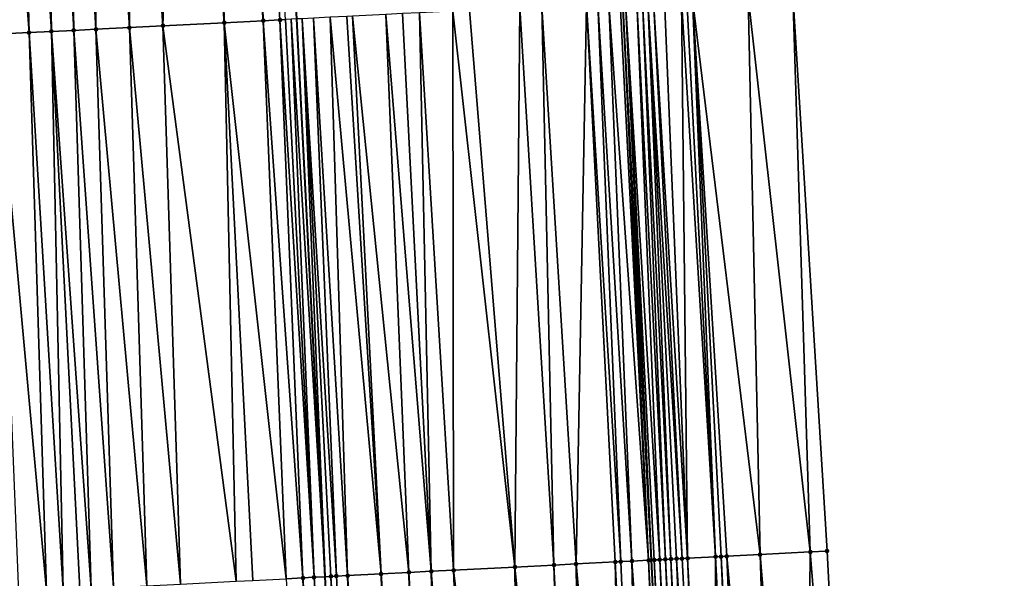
# Model space of a CAD drawing. Header units: feet. Extents: x 2004186 to 2014793, y 836912 to 864902.
# Tile 294 of 656: x 2010731 to 2010766, y 846241 to 846261. Entities that reach past the tile are written whole.
import ezdxf

# ---------------------------------------------------------------- set-up
doc = ezdxf.new("R2010")
doc.units = ezdxf.units.FT
doc.header["$LTSCALE"] = 100
doc.header["$MEASUREMENT"] = 0
for name, color, linetype, lineweight in [('EP_Travel Lane', 5, 'Continuous', 40), ('GPL_Skip Line', 2, 'Continuous', 40), ('Road Shots', 4, 'Continuous', 200), ('Road X-Section', 30, 'Continuous', 13)]:
    doc.layers.add(name, color=color, linetype=linetype, lineweight=lineweight)
doc.layers.add('I-77 SB_MM21-27-Surface-Border', color=7, linetype='Continuous')
doc.layers.add('I-77 SB_MM21-27-Surface-TIN', color=7, linetype='Continuous')

msp = doc.modelspace()

# ---------------------------------------------------------------- linework, layer by layer
at = {"layer": 'EP_Travel Lane'}
msp.add_polyline3d([(2010760.32704666, 846061.2212644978, 429.4963117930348), (2010759.804670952, 846081.2125893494, 429.6828165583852), (2010759.282318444, 846101.2030262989, 429.895306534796), (2010758.693553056, 846121.3006935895, 430.1276049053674), (2010758.013762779, 846141.3311619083, 430.3304753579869), (2010757.308119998, 846161.3158943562, 430.5437131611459), (2010756.602424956, 846181.3021069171, 430.767904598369), (2010755.772474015, 846201.4133422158, 430.9891496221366), (2010754.784176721, 846221.4277839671, 431.1961896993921), (2010753.759745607, 846241.4000792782, 431.3444091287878), (2010752.73539581, 846261.3707892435, 431.5551574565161), (2010751.595551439, 846281.4660341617, 431.769410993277), (2010750.316729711, 846301.4566797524, 431.923886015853), (2010749.008574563, 846321.4116992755, 432.1229502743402), (2010747.7002803, 846341.3688409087, 432.2900319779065), (2010746.259659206, 846361.4718265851, 432.4409175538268), (2010744.67706048, 846381.4357524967, 432.6228364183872)], dxfattribs=at)
at = {"layer": 'GPL_Skip Line'}
msp.add_polyline3d([(2010748.603619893, 846060.9468248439, 429.0315092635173), (2010748.12822341, 846080.9394297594, 429.2097553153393), (2010747.652820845, 846100.9322904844, 429.4316175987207), (2010747.088594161, 846120.9223657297, 429.6636560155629), (2010746.392907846, 846140.9090466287, 429.8779179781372), (2010745.658812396, 846160.8932325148, 430.1011738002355), (2010744.924698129, 846180.8779306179, 430.336077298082), (2010744.083933, 846200.8588468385, 430.536124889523), (2010743.095181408, 846220.8320801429, 430.7383665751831), (2010742.070753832, 846240.8042461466, 430.8969621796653), (2010741.046330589, 846260.776327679, 431.09457674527), (2010739.916248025, 846280.7424002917, 431.2970378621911), (2010738.645424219, 846300.7007564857, 431.4673943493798), (2010737.345838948, 846320.6566671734, 431.6575608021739), (2010736.046192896, 846340.6135111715, 431.8347181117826), (2010734.617451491, 846360.5594250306, 431.9941093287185), (2010733.025973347, 846380.4948676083, 432.1625931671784)], dxfattribs=at)
at = {"layer": 'I-77 SB_MM21-27-Surface-Border', "color": 3, "linetype": 'ByBlock', "lineweight": -2}
msp.add_polyline3d([(2010750.170162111, 846381.8793619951, 432.8382511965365), (2010751.366102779, 846361.8719435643, 432.6467753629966), (2010753.210179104, 846341.7259882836, 432.5005859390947), (2010754.509906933, 846321.7678885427, 432.3383877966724), (2010756.009048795, 846301.8252920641, 432.1537870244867), (2010757.482552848, 846281.8309659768, 431.987853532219), (2010758.823353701, 846261.6804891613, 431.7869658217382), (2010760.047414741, 846241.7205950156, 431.58402663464), (2010761.07184516, 846221.7483735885, 431.424358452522), (2010761.863942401, 846201.7022440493, 431.2321805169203), (2010762.712979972, 846181.5237532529, 431.0218603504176), (2010763.447117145, 846161.5384315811, 430.7936399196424), (2010763.981310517, 846141.5479078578, 430.5646703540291), (2010764.679248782, 846121.4958845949, 430.3617594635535), (2010765.248055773, 846101.341905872, 430.1334400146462), (2010765.523465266, 846081.3463762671, 429.9143965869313), (2010766.398744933, 846061.3634390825, 429.7328369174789)], dxfattribs=at)
at = {"layer": 'I-77 SB_MM21-27-Surface-TIN', "color": 128, "linetype": 'ByBlock', "lineweight": -2}
for points in [[(2010738.518941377, 846280.6556004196, 431.264901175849), (2010738.119706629, 846280.6308690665, 431.2482447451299), (2010739.847890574, 846260.7151588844, 431.0672732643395)], [(2010739.317406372, 846280.7051353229, 431.2903487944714), (2010738.518941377, 846280.6556004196, 431.264901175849), (2010739.847890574, 846260.7151588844, 431.0672732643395)], [(2010739.317406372, 846280.7051353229, 431.2903487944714), (2010740.447111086, 846260.7457334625, 431.0818136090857), (2010740.646849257, 846260.7559639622, 431.0831334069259)], [(2010739.317406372, 846280.7051353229, 431.2903487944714), (2010739.847890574, 846260.7151588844, 431.0672732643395), (2010740.447111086, 846260.7457334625, 431.0818136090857)], [(2010732.730041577, 846280.2969309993, 431.0304422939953), (2010731.931573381, 846280.2474474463, 430.999400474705), (2010733.056666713, 846260.3697790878, 430.8000313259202)], [(2010733.728128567, 846280.35875744, 431.0722949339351), (2010732.730041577, 846280.2969309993, 431.0304422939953), (2010733.855631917, 846260.4104570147, 430.8273983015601)], [(2010732.730041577, 846280.2969309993, 431.0304422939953), (2010733.056666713, 846260.3697790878, 430.8000313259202), (2010733.855631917, 846260.4104570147, 430.8273983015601)], [(2010734.925826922, 846280.4330459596, 431.1119736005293), (2010733.728128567, 846280.35875744, 431.0722949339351), (2010735.054083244, 846260.4714052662, 430.874660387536)], [(2010733.728128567, 846280.35875744, 431.0722949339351), (2010733.855631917, 846260.4104570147, 430.8273983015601), (2010735.054083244, 846260.4714052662, 430.874660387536)], [(2010736.921999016, 846280.5567290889, 431.1923836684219), (2010734.925826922, 846280.4330459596, 431.1119736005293), (2010736.252529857, 846260.5324454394, 430.9136037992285)], [(2010734.925826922, 846280.4330459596, 431.1119736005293), (2010735.054083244, 846260.4714052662, 430.874660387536), (2010736.252529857, 846260.5324454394, 430.9136037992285)], [(2010736.921999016, 846280.5567290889, 431.1923836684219), (2010736.252529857, 846260.5324454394, 430.9136037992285), (2010738.449690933, 846260.644177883, 431.0007955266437)], [(2010737.520851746, 846280.5938163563, 431.2184318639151), (2010736.921999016, 846280.5567290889, 431.1923836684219), (2010738.449690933, 846260.644177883, 431.0007955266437)], [(2010738.119706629, 846280.6308690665, 431.2482447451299), (2010737.520851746, 846280.5938163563, 431.2184318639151), (2010738.449690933, 846260.644177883, 431.0007955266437)], [(2010738.119706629, 846280.6308690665, 431.2482447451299), (2010738.449690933, 846260.644177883, 431.0007955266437), (2010739.847890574, 846260.7151588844, 431.0672732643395)], [(2010730.933488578, 846280.1855859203, 430.9613700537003), (2010729.935406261, 846280.1236845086, 430.9276848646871), (2010731.458734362, 846260.2884610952, 430.741871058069)], [(2010729.935406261, 846280.1236845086, 430.9276848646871), (2010730.2602886, 846260.2274043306, 430.7044291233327), (2010731.458734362, 846260.2884610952, 430.741871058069)], [(2010731.931573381, 846280.2474474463, 430.999400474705), (2010730.933488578, 846280.1855859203, 430.9613700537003), (2010732.257701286, 846260.3291055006, 430.7722716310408)], [(2010730.933488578, 846280.1855859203, 430.9613700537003), (2010731.458734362, 846260.2884610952, 430.741871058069), (2010732.257701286, 846260.3291055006, 430.7722716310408)], [(2010731.931573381, 846280.2474474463, 430.999400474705), (2010732.257701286, 846260.3291055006, 430.7722716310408), (2010733.056666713, 846260.3697790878, 430.8000313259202)], [(2010757.225423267, 846261.5991338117, 431.7321862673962), (2010755.228011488, 846261.4974149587, 431.6659440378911), (2010757.650531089, 846241.5983280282, 431.5029053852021)], [(2010758.823353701, 846261.6804891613, 431.7869658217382), (2010757.225423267, 846261.5991338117, 431.7321862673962), (2010759.448194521, 846241.6900147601, 431.565372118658)], [(2010757.225423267, 846261.5991338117, 431.7321862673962), (2010757.650531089, 846241.5983280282, 431.5029053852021), (2010759.448194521, 846241.6900147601, 431.565372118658)], [(2010758.823353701, 846261.6804891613, 431.7869658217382), (2010759.448194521, 846241.6900147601, 431.565372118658), (2010760.047414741, 846241.7205950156, 431.58402663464)], [(2010751.432914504, 846261.3044338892, 431.5143144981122), (2010749.834977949, 846261.2231978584, 431.4487368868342), (2010751.059092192, 846241.2622664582, 431.2590435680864)], [(2010751.432914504, 846261.3044338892, 431.5143144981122), (2010751.059092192, 846241.2622664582, 431.2590435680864), (2010752.45727658, 846241.3335448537, 431.3116614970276)], [(2010751.832396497, 846261.3247847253, 431.5269235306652), (2010751.432914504, 846261.3044338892, 431.5143144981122), (2010752.657016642, 846241.3437384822, 431.3178543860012)], [(2010751.432914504, 846261.3044338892, 431.5143144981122), (2010752.45727658, 846241.3335448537, 431.3116614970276), (2010752.657016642, 846241.3437384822, 431.3178543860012)], [(2010752.231880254, 846261.3451011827, 431.5426437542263), (2010751.832396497, 846261.3247847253, 431.5269235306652), (2010753.056495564, 846241.3641491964, 431.3274170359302)], [(2010751.832396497, 846261.3247847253, 431.5269235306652), (2010752.657016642, 846241.3437384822, 431.3178543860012), (2010753.056495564, 846241.3641491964, 431.3274170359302)], [(2010752.631359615, 846261.365503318, 431.5506103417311), (2010752.231880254, 846261.3451011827, 431.5426437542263), (2010753.655715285, 846241.3947391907, 431.3448994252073)], [(2010752.231880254, 846261.3451011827, 431.5426437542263), (2010753.056495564, 846241.3641491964, 431.3274170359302), (2010753.655715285, 846241.3947391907, 431.3448994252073)], [(2010752.631359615, 846261.365503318, 431.5506103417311), (2010753.655715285, 846241.3947391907, 431.3448994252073), (2010752.73539581, 846261.3707892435, 431.5551574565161)], [(2010752.831101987, 846261.3756519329, 431.5593404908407), (2010752.73539581, 846261.3707892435, 431.5551574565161), (2010753.759745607, 846241.4000792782, 431.3444091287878)], [(2010753.655715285, 846241.3947391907, 431.3448994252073), (2010753.759745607, 846241.4000792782, 431.3444091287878), (2010752.73539581, 846261.3707892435, 431.5551574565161)], [(2010753.230599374, 846261.3957026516, 431.5991094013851), (2010752.831101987, 846261.3756519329, 431.5593404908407), (2010754.05519707, 846241.4150940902, 431.3611795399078)], [(2010752.831101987, 846261.3756519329, 431.5593404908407), (2010753.759745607, 846241.4000792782, 431.3444091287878), (2010753.855452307, 846241.4049920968, 431.343958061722)], [(2010752.831101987, 846261.3756519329, 431.5593404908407), (2010753.855452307, 846241.4049920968, 431.343958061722), (2010754.05519707, 846241.4150940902, 431.3611795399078)], [(2010753.430341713, 846261.4058518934, 431.6077827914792), (2010753.230599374, 846261.3957026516, 431.5991094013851), (2010754.254944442, 846241.4251452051, 431.3845244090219)], [(2010753.230599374, 846261.3957026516, 431.5991094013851), (2010754.05519707, 846241.4150940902, 431.3611795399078), (2010754.254944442, 846241.4251452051, 431.3845244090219)], [(2010753.630080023, 846261.4160796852, 431.6093476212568), (2010753.430341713, 846261.4058518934, 431.6077827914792), (2010754.454687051, 846241.4352891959, 431.3966913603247)], [(2010753.430341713, 846261.4058518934, 431.6077827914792), (2010754.254944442, 846241.4251452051, 431.3845244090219), (2010754.454687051, 846241.4352891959, 431.3966913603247)], [(2010753.829816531, 846261.4263426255, 431.6077315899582), (2010753.630080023, 846261.4160796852, 431.6093476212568), (2010754.85416417, 846241.4557350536, 431.4020243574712)], [(2010753.630080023, 846261.4160796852, 431.6093476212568), (2010754.654426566, 846241.4454934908, 431.4016005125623), (2010754.85416417, 846241.4557350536, 431.4020243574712)], [(2010753.630080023, 846261.4160796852, 431.6093476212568), (2010754.454687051, 846241.4352891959, 431.3966913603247), (2010754.654426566, 846241.4454934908, 431.4016005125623)], [(2010754.229297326, 846261.4467168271, 431.6182261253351), (2010753.829816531, 846261.4263426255, 431.6077315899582), (2010755.053902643, 846241.4659596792, 431.4044866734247)], [(2010753.829816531, 846261.4263426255, 431.6077315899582), (2010754.85416417, 846241.4557350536, 431.4020243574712), (2010755.053902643, 846241.4659596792, 431.4044866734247)], [(2010754.828521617, 846261.4772177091, 431.6394358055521), (2010754.229297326, 846261.4467168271, 431.6182261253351), (2010755.053902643, 846241.4659596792, 431.4044866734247)], [(2010755.02826582, 846261.4873306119, 431.6513977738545), (2010754.828521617, 846261.4772177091, 431.6394358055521), (2010756.05260444, 846241.5168988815, 431.4389341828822)], [(2010754.828521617, 846261.4772177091, 431.6394358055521), (2010755.053902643, 846241.4659596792, 431.4044866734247), (2010756.05260444, 846241.5168988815, 431.4389341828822)], [(2010755.228011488, 846261.4974149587, 431.6659440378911), (2010755.02826582, 846261.4873306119, 431.6513977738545), (2010756.05260444, 846241.5168988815, 431.4389341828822)], [(2010755.228011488, 846261.4974149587, 431.6659440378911), (2010756.452090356, 846241.5371732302, 431.4649088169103), (2010757.650531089, 846241.5983280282, 431.5029053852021)], [(2010755.228011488, 846261.4974149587, 431.6659440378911), (2010756.252348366, 846241.5270171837, 431.4541928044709), (2010756.452090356, 846241.5371732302, 431.4649088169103)], [(2010755.228011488, 846261.4974149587, 431.6659440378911), (2010756.05260444, 846241.5168988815, 431.4389341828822), (2010756.252348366, 846241.5270171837, 431.4541928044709)], [(2010744.242205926, 846260.9387563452, 431.2296591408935), (2010743.043753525, 846260.8778290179, 431.1805034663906), (2010745.06686593, 846240.9569330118, 431.0160398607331)], [(2010744.841432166, 846260.9692192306, 431.2543074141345), (2010744.242205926, 846260.9387563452, 431.2296591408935), (2010745.865830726, 846240.9976189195, 431.0514754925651)], [(2010744.242205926, 846260.9387563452, 431.2296591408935), (2010745.06686593, 846240.9569330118, 431.0160398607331), (2010745.865830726, 846240.9976189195, 431.0514754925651)], [(2010745.440660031, 846260.9996504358, 431.2818226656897), (2010744.841432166, 846260.9692192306, 431.2543074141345), (2010745.865830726, 846240.9976189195, 431.0514754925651)], [(2010746.639110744, 846261.0606106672, 431.328000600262), (2010745.440660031, 846260.9996504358, 431.2818226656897), (2010746.664796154, 846241.0382924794, 431.088397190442)], [(2010745.440660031, 846260.9996504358, 431.2818226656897), (2010745.865830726, 846240.9976189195, 431.0514754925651), (2010746.664796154, 846241.0382924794, 431.088397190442)], [(2010747.238334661, 846261.0911188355, 431.3485508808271), (2010746.639110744, 846261.0606106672, 431.328000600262), (2010748.861944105, 846241.1502808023, 431.1735598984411)], [(2010746.639110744, 846261.0606106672, 431.328000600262), (2010746.664796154, 846241.0382924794, 431.088397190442), (2010748.861944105, 846241.1502808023, 431.1735598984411)], [(2010749.036009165, 846261.1825897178, 431.4150544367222), (2010747.238334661, 846261.0911188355, 431.3485508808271), (2010748.861944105, 846241.1502808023, 431.1735598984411)], [(2010749.036009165, 846261.1825897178, 431.4150544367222), (2010748.861944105, 846241.1502808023, 431.1735598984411), (2010750.260128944, 846241.2215503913, 431.227237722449)], [(2010749.834977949, 846261.2231978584, 431.4487368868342), (2010749.036009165, 846261.1825897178, 431.4150544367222), (2010750.260128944, 846241.2215503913, 431.227237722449)], [(2010749.834977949, 846261.2231978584, 431.4487368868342), (2010750.260128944, 846241.2215503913, 431.227237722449), (2010751.059092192, 846241.2622664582, 431.2590435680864)], [(2010736.252529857, 846260.5324454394, 430.9136037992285), (2010735.054083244, 846260.4714052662, 430.874660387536), (2010736.877494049, 846240.5395657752, 430.6933455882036)], [(2010738.449690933, 846260.644177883, 431.0007955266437), (2010736.252529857, 846260.5324454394, 430.9136037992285), (2010738.874901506, 846240.6413688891, 430.771302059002)], [(2010736.252529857, 846260.5324454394, 430.9136037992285), (2010736.877494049, 846240.5395657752, 430.6933455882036), (2010738.874901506, 846240.6413688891, 430.771302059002)], [(2010739.847890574, 846260.7151588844, 431.0672732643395), (2010738.449690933, 846260.644177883, 431.0007955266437), (2010740.672572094, 846240.7329161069, 430.8505597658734)], [(2010738.449690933, 846260.644177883, 431.0007955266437), (2010739.474125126, 846240.6718828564, 430.7979345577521), (2010740.672572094, 846240.7329161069, 430.8505597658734)], [(2010738.449690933, 846260.644177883, 431.0007955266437), (2010738.874901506, 846240.6413688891, 430.771302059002), (2010739.474125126, 846240.6718828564, 430.7979345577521)], [(2010740.447111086, 846260.7457334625, 431.0818136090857), (2010739.847890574, 846260.7151588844, 431.0672732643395), (2010741.27179253, 846240.7634921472, 430.8697215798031)], [(2010739.847890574, 846260.7151588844, 431.0672732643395), (2010740.672572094, 846240.7329161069, 430.8505597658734), (2010741.27179253, 846240.7634921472, 430.8697215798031)], [(2010740.646849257, 846260.7559639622, 431.0831334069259), (2010740.447111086, 846260.7457334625, 431.0818136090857), (2010741.671273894, 846240.7838552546, 430.8850138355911)], [(2010740.447111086, 846260.7457334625, 431.0818136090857), (2010741.27179253, 846240.7634921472, 430.8697215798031), (2010741.671273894, 846240.7838552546, 430.8850138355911)], [(2010740.846588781, 846260.7661680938, 431.0868394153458), (2010740.646849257, 846260.7559639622, 431.0831334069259), (2010741.671273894, 846240.7838552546, 430.8850138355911)], [(2010740.846588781, 846260.7661680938, 431.0868394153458), (2010742.070753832, 846240.8042461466, 430.8969621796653), (2010741.046330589, 846260.776327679, 431.09457674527)], [(2010740.846588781, 846260.7661680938, 431.0868394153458), (2010741.671273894, 846240.7838552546, 430.8850138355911), (2010742.070753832, 846240.8042461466, 430.8969621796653)], [(2010741.246072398, 846260.7864872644, 431.1023140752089), (2010741.046330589, 846260.776327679, 431.09457674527), (2010742.070753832, 846240.8042461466, 430.8969621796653)], [(2010741.645553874, 846260.8068481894, 431.1140101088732), (2010741.246072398, 846260.7864872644, 431.1023140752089), (2010742.470234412, 846240.8246245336, 430.9104154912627)], [(2010741.246072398, 846260.7864872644, 431.1023140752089), (2010742.070753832, 846240.8042461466, 430.8969621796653), (2010742.270493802, 846240.8144415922, 430.9029363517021)], [(2010741.246072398, 846260.7864872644, 431.1023140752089), (2010742.270493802, 846240.8144415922, 430.9029363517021), (2010742.470234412, 846240.8246245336, 430.9104154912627)], [(2010742.869718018, 846240.844943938, 430.9309675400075), (2010742.244780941, 846260.837294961, 431.1401166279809), (2010741.645553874, 846260.8068481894, 431.1140101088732)], [(2010742.869718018, 846240.844943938, 430.9309675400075), (2010741.645553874, 846260.8068481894, 431.1140101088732), (2010742.470234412, 846240.8246245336, 430.9104154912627)], [(2010742.844009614, 846260.8677104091, 431.1690578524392), (2010742.244780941, 846260.837294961, 431.1401166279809), (2010744.068162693, 846240.9060218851, 430.9782133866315)], [(2010744.068162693, 846240.9060218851, 430.9782133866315), (2010742.244780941, 846260.837294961, 431.1401166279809), (2010742.869718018, 846240.844943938, 430.9309675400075)], [(2010743.043753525, 846260.8778290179, 431.1805034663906), (2010742.844009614, 846260.8677104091, 431.1690578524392), (2010744.068162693, 846240.9060218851, 430.9782133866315)], [(2010743.043753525, 846260.8778290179, 431.1805034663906), (2010744.068162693, 846240.9060218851, 430.9782133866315), (2010745.06686593, 846240.9569330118, 431.0160398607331)], [(2010731.458734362, 846260.2884610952, 430.741871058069), (2010730.2602886, 846260.2274043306, 430.7044291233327), (2010732.08372315, 846240.2951019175, 430.5226642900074)], [(2010730.2602886, 846260.2274043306, 430.7044291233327), (2010731.085023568, 846240.2441195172, 430.4934157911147), (2010732.08372315, 846240.2951019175, 430.5226642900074)], [(2010732.257701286, 846260.3291055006, 430.7722716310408), (2010731.458734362, 846260.2884610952, 430.741871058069), (2010732.682945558, 846240.3256395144, 430.5464528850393)], [(2010731.458734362, 846260.2884610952, 430.741871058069), (2010732.08372315, 846240.2951019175, 430.5226642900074), (2010732.682945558, 846240.3256395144, 430.5464528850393)], [(2010733.056666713, 846260.3697790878, 430.8000313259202), (2010732.257701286, 846260.3291055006, 430.7722716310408), (2010733.681649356, 846240.3765397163, 430.5855942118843)], [(2010732.257701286, 846260.3291055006, 430.7722716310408), (2010733.282168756, 846240.3561617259, 430.5720931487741), (2010733.681649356, 846240.3765397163, 430.5855942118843)], [(2010732.257701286, 846260.3291055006, 430.7722716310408), (2010732.682945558, 846240.3256395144, 430.5464528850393), (2010733.282168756, 846240.3561617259, 430.5720931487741)], [(2010733.855631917, 846260.4104570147, 430.8273983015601), (2010733.056666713, 846260.3697790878, 430.8000313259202), (2010734.480608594, 846240.4173339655, 430.6079905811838)], [(2010733.056666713, 846260.3697790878, 430.8000313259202), (2010733.681649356, 846240.3765397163, 430.5855942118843), (2010734.480608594, 846240.4173339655, 430.6079905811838)], [(2010735.054083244, 846260.4714052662, 430.874660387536), (2010733.855631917, 846260.4104570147, 430.8273983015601), (2010735.679053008, 846240.4784169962, 430.654624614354)], [(2010733.855631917, 846260.4104570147, 430.8273983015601), (2010734.480608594, 846240.4173339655, 430.6079905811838), (2010735.679053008, 846240.4784169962, 430.654624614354)], [(2010735.054083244, 846260.4714052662, 430.874660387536), (2010735.679053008, 846240.4784169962, 430.654624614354), (2010736.877494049, 846240.5395657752, 430.6933455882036)], [(2010756.05260444, 846241.5168988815, 431.4389341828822), (2010755.053902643, 846241.4659596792, 431.4044866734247), (2010756.078334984, 846221.4937007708, 431.2512833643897)], [(2010756.252348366, 846241.5270171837, 431.4541928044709), (2010756.05260444, 846241.5168988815, 431.4389341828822), (2010757.077036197, 846221.5446513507, 431.283992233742)], [(2010756.05260444, 846241.5168988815, 431.4389341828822), (2010756.078334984, 846221.4937007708, 431.2512833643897), (2010757.077036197, 846221.5446513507, 431.283992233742)], [(2010756.452090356, 846241.5371732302, 431.4649088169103), (2010756.252348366, 846241.5270171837, 431.4541928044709), (2010757.27677829, 846221.5548053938, 431.2948271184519)], [(2010756.252348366, 846241.5270171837, 431.4541928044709), (2010757.077036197, 846221.5446513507, 431.283992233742), (2010757.27677829, 846221.5548053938, 431.2948271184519)], [(2010757.650531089, 846241.5983280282, 431.5029053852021), (2010756.452090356, 846241.5371732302, 431.4649088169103), (2010758.275482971, 846221.6056883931, 431.3355789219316)], [(2010756.452090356, 846241.5371732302, 431.4649088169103), (2010757.476521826, 846221.5649313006, 431.3090105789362), (2010758.275482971, 846221.6056883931, 431.3355789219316)], [(2010756.452090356, 846241.5371732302, 431.4649088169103), (2010757.27677829, 846221.5548053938, 431.2948271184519), (2010757.476521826, 846221.5649313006, 431.3090105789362)], [(2010759.448194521, 846241.6900147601, 431.565372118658), (2010757.650531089, 846241.5983280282, 431.5029053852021), (2010759.274183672, 846221.6566489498, 431.3671004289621)], [(2010757.650531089, 846241.5983280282, 431.5029053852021), (2010758.275482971, 846221.6056883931, 431.3355789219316), (2010759.274183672, 846221.6566489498, 431.3671004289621)], [(2010759.448194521, 846241.6900147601, 431.565372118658), (2010759.274183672, 846221.6566489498, 431.3671004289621), (2010761.07184516, 846221.7483735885, 431.424358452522)], [(2010760.047414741, 846241.7205950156, 431.58402663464), (2010759.448194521, 846241.6900147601, 431.565372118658), (2010761.07184516, 846221.7483735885, 431.424358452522)], [(2010748.861944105, 846241.1502808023, 431.1735598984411), (2010746.664796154, 846241.0382924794, 431.088397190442), (2010749.087409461, 846221.1373786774, 430.9828132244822)], [(2010750.260128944, 846241.2215503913, 431.227237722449), (2010748.861944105, 846241.1502808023, 431.1735598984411), (2010750.885075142, 846221.2290215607, 431.0498011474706)], [(2010748.861944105, 846241.1502808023, 431.1735598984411), (2010749.087409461, 846221.1373786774, 430.9828132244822), (2010750.885075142, 846221.2290215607, 431.0498011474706)], [(2010751.059092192, 846241.2622664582, 431.2590435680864), (2010750.260128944, 846241.2215503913, 431.227237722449), (2010751.284556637, 846221.2493821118, 431.0652269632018)], [(2010750.260128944, 846241.2215503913, 431.227237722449), (2010751.084816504, 846221.2391898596, 431.058939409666), (2010751.284556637, 846221.2493821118, 431.0652269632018)], [(2010750.260128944, 846241.2215503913, 431.227237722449), (2010750.885075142, 846221.2290215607, 431.0498011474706), (2010751.084816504, 846221.2391898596, 431.058939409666)], [(2010752.45727658, 846241.3335448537, 431.3116614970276), (2010751.059092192, 846241.2622664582, 431.2590435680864), (2010752.882483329, 846221.3308104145, 431.1285846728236)], [(2010751.059092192, 846241.2622664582, 431.2590435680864), (2010751.284556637, 846221.2493821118, 431.0652269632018), (2010752.882483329, 846221.3308104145, 431.1285846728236)], [(2010752.657016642, 846241.3437384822, 431.3178543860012), (2010752.45727658, 846241.3335448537, 431.3116614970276), (2010753.481706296, 846221.3613371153, 431.1534045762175)], [(2010752.45727658, 846241.3335448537, 431.3116614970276), (2010752.882483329, 846221.3308104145, 431.1285846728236), (2010753.481706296, 846221.3613371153, 431.1534045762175)], [(2010753.056495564, 846241.3641491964, 431.3274170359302), (2010752.657016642, 846241.3437384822, 431.3178543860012), (2010753.481706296, 846221.3613371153, 431.1534045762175)], [(2010753.655715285, 846241.3947391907, 431.3448994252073), (2010753.056495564, 846241.3641491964, 431.3274170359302), (2010754.4804087, 846221.4122644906, 431.1888750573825)], [(2010753.056495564, 846241.3641491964, 431.3274170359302), (2010753.481706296, 846221.3613371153, 431.1534045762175), (2010754.4804087, 846221.4122644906, 431.1888750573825)], [(2010753.655715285, 846241.3947391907, 431.3448994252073), (2010754.680148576, 846221.4224617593, 431.1945655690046), (2010753.759745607, 846241.4000792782, 431.3444091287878)], [(2010753.655715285, 846241.3947391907, 431.3448994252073), (2010754.4804087, 846221.4122644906, 431.1888750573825), (2010754.680148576, 846221.4224617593, 431.1945655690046)], [(2010753.855452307, 846241.4049920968, 431.343958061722), (2010753.759745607, 846241.4000792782, 431.3444091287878), (2010754.784176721, 846221.4277839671, 431.1961896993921)], [(2010754.680148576, 846221.4224617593, 431.1945655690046), (2010754.784176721, 846221.4277839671, 431.1961896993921), (2010753.759745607, 846241.4000792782, 431.3444091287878)], [(2010754.05519707, 846241.4150940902, 431.3611795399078), (2010753.855452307, 846241.4049920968, 431.343958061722), (2010754.879887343, 846221.4326806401, 431.1976839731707)], [(2010753.855452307, 846241.4049920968, 431.343958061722), (2010754.784176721, 846221.4277839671, 431.1961896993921), (2010754.879887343, 846221.4326806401, 431.1976839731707)], [(2010754.254944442, 846241.4251452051, 431.3845244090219), (2010754.05519707, 846241.4150940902, 431.3611795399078), (2010755.079631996, 846221.4427847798, 431.2144579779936)], [(2010754.05519707, 846241.4150940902, 431.3611795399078), (2010754.879887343, 846221.4326806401, 431.1976839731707), (2010755.079631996, 846221.4427847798, 431.2144579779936)], [(2010754.454687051, 846241.4352891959, 431.3966913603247), (2010754.254944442, 846241.4251452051, 431.3845244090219), (2010755.279377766, 846221.4528671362, 431.2338244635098)], [(2010754.254944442, 846241.4251452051, 431.3845244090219), (2010755.079631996, 846221.4427847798, 431.2144579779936), (2010755.279377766, 846221.4528671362, 431.2338244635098)], [(2010754.654426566, 846241.4454934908, 431.4016005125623), (2010754.454687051, 846241.4352891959, 431.3966913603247), (2010755.479118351, 846221.463050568, 431.241161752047)], [(2010754.454687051, 846241.4352891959, 431.3966913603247), (2010755.279377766, 846221.4528671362, 431.2338244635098), (2010755.479118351, 846221.463050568, 431.241161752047)], [(2010754.85416417, 846241.4557350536, 431.4020243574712), (2010754.654426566, 846241.4454934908, 431.4016005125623), (2010755.87859725, 846221.4834617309, 431.250564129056)], [(2010754.654426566, 846241.4454934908, 431.4016005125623), (2010755.479118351, 846221.463050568, 431.241161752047), (2010755.87859725, 846221.4834617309, 431.250564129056)], [(2010755.053902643, 846241.4659596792, 431.4044866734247), (2010754.85416417, 846241.4557350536, 431.4020243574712), (2010755.87859725, 846221.4834617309, 431.250564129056)], [(2010755.053902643, 846241.4659596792, 431.4044866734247), (2010755.87859725, 846221.4834617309, 431.250564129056), (2010756.078334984, 846221.4937007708, 431.2512833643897)], [(2010742.695701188, 846220.8116947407, 430.7258983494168), (2010741.671273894, 846240.7838552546, 430.8850138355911), (2010741.27179253, 846240.7634921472, 430.8697215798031)], [(2010742.895440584, 846220.8219013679, 430.7304750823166), (2010742.070753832, 846240.8042461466, 430.8969621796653), (2010741.671273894, 846240.7838552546, 430.8850138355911)], [(2010742.895440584, 846220.8219013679, 430.7304750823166), (2010741.671273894, 846240.7838552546, 430.8850138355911), (2010742.695701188, 846220.8116947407, 430.7258983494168)], [(2010742.270493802, 846240.8144415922, 430.9029363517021), (2010742.070753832, 846240.8042461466, 430.8969621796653), (2010743.095181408, 846220.8320801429, 430.7383665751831)], [(2010742.895440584, 846220.8219013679, 430.7304750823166), (2010743.095181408, 846220.8320801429, 430.7383665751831), (2010742.070753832, 846240.8042461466, 430.8969621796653)], [(2010743.494663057, 846220.8524376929, 430.7541495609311), (2010742.470234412, 846240.8246245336, 430.9104154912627), (2010742.270493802, 846240.8144415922, 430.9029363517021)], [(2010743.494663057, 846220.8524376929, 430.7541495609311), (2010742.270493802, 846240.8144415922, 430.9029363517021), (2010743.095181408, 846220.8320801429, 430.7383665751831)], [(2010742.869718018, 846240.844943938, 430.9309675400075), (2010742.470234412, 846240.8246245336, 430.9104154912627), (2010743.494663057, 846220.8524376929, 430.7541495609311)], [(2010744.068162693, 846240.9060218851, 430.9782133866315), (2010742.869718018, 846240.844943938, 430.9309675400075), (2010744.493367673, 846220.9033219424, 430.7947525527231)], [(2010742.869718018, 846240.844943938, 430.9309675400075), (2010743.494663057, 846220.8524376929, 430.7541495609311), (2010744.493367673, 846220.9033219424, 430.7947525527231)], [(2010745.06686593, 846240.9569330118, 431.0160398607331), (2010744.068162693, 846240.9060218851, 430.9782133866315), (2010745.492071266, 846220.9542261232, 430.8329834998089)], [(2010744.068162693, 846240.9060218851, 430.9782133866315), (2010744.493367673, 846220.9033219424, 430.7947525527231), (2010745.492071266, 846220.9542261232, 430.8329834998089)], [(2010745.865830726, 846240.9976189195, 431.0514754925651), (2010745.06686593, 846240.9569330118, 431.0160398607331), (2010746.291034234, 846220.9949476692, 430.8637823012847)], [(2010745.06686593, 846240.9569330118, 431.0160398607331), (2010745.492071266, 846220.9542261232, 430.8329834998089), (2010746.291034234, 846220.9949476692, 430.8637823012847)], [(2010746.664796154, 846241.0382924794, 431.088397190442), (2010745.865830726, 846240.9976189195, 431.0514754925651), (2010747.489481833, 846221.0559685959, 430.9172869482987)], [(2010745.865830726, 846240.9976189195, 431.0514754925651), (2010746.291034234, 846220.9949476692, 430.8637823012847), (2010747.489481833, 846221.0559685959, 430.9172869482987)], [(2010746.664796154, 846241.0382924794, 431.088397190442), (2010747.489481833, 846221.0559685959, 430.9172869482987), (2010749.087409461, 846221.1373786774, 430.9828132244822)], [(2010741.27179253, 846240.7634921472, 430.8697215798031), (2010740.672572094, 846240.7329161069, 430.8505597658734), (2010741.896741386, 846220.7709114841, 430.7024438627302)], [(2010742.695701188, 846220.8116947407, 430.7258983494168), (2010741.27179253, 846240.7634921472, 430.8697215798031), (2010741.896741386, 846220.7709114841, 430.7024438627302)]]:
    msp.add_3dface(points, dxfattribs=at)
at = {"layer": 'Road Shots', "lineweight": 100}
for p in [(2010736.252529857, 846260.5324454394, 430.9136037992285), (2010738.449690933, 846260.644177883, 431.0007955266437), (2010739.847890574, 846260.7151588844, 431.0672732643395), (2010740.447111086, 846260.7457334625, 431.0818136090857), (2010731.458734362, 846260.2884610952, 430.741871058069), (2010732.257701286, 846260.3291055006, 430.7722716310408), (2010733.056666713, 846260.3697790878, 430.8000313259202), (2010733.855631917, 846260.4104570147, 430.8273983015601), (2010735.054083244, 846260.4714052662, 430.874660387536), (2010756.05260444, 846241.5168988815, 431.4389341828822), (2010756.252348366, 846241.5270171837, 431.4541928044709), (2010756.452090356, 846241.5371732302, 431.4649088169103), (2010757.650531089, 846241.5983280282, 431.5029053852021), (2010759.448194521, 846241.6900147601, 431.565372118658), (2010760.047414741, 846241.7205950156, 431.58402663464), (2010748.861944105, 846241.1502808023, 431.1735598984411), (2010750.260128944, 846241.2215503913, 431.227237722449), (2010751.059092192, 846241.2622664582, 431.2590435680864), (2010752.45727658, 846241.3335448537, 431.3116614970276), (2010752.657016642, 846241.3437384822, 431.3178543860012), (2010753.056495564, 846241.3641491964, 431.3274170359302), (2010753.655715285, 846241.3947391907, 431.3448994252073), (2010753.855452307, 846241.4049920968, 431.343958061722), (2010754.05519707, 846241.4150940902, 431.3611795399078), (2010754.254944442, 846241.4251452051, 431.3845244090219), (2010754.454687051, 846241.4352891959, 431.3966913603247), (2010754.654426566, 846241.4454934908, 431.4016005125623), (2010754.85416417, 846241.4557350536, 431.4020243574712), (2010755.053902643, 846241.4659596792, 431.4044866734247), (2010741.671273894, 846240.7838552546, 430.8850138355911), (2010742.270493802, 846240.8144415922, 430.9029363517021), (2010742.470234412, 846240.8246245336, 430.9104154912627), (2010742.869718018, 846240.844943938, 430.9309675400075), (2010744.068162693, 846240.9060218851, 430.9782133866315), (2010745.06686593, 846240.9569330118, 431.0160398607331), (2010745.865830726, 846240.9976189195, 431.0514754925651), (2010746.664796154, 846241.0382924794, 431.088397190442), (2010741.27179253, 846240.7634921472, 430.8697215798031)]:
    msp.add_point(p, dxfattribs=at)
at = {"layer": 'Road X-Section', "extrusion": (-0.05122228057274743, 0.9986259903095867, 0.01106388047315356), "elevation": 742108.0333649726, "flags": 128}
msp.add_lwpolyline([(-2051420.63792343, -7781.199266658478), (-2051421.237923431, -7781.175291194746), (-2051421.63792343, -7781.15517929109), (-2051422.43792343, -7781.127285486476), (-2051422.83792343, -7781.109070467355), (-2051423.23792343, -7781.092824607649), (-2051423.63792343, -7781.073237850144), (-2051424.23792343, -7781.046672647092), (-2051424.83792343, -7781.02727597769), (-2051425.237923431, -7781.009995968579), (-2051426.03792343, -7780.968822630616), (-2051426.43792343, -7780.953265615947), (-2051427.23792343, -7780.910545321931), (-2051427.637923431, -7780.892089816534), (-2051428.03792343, -7780.868448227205), (-2051428.63792343, -7780.844643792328), (-2051429.83792343, -7780.800946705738), (-2051430.23792343, -7780.782022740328), (-2051431.43792343, -7780.736686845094), (-2051432.43792343, -7780.696373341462), (-2051433.63792343, -7780.653578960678), (-2051434.63792343, -7780.612790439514), (-2051435.83792343, -7780.55899025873), (-2051436.43792343, -7780.535052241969), (-2051436.83792343, -7780.520197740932), (-2051437.237923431, -7780.502752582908), (-2051438.23792343, -7780.453750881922), (-2051438.63792343, -7780.437571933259), (-2051439.037923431, -7780.429862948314), (-2051439.43792343, -7780.409015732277), (-2051439.637923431, -7780.397032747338), (-2051440.43792343, -7780.3663599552), (-2051441.63792343, -7780.328915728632), (-2051442.43792343, -7780.298513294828), (-2051443.23792343, -7780.270751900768), (-2051444.037923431, -7780.243383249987), (-2051445.23792343, -7780.196118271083), (-2051446.43792343, -7780.157172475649), (-2051448.63792343, -7780.0699754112), (-2051450.03792343, -7780.003493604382), (-2051450.63792343, -7779.988952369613), (-2051450.83792343, -7779.98763249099), (-2051451.03792343, -7779.98392625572), (-2051451.437923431, -7779.968450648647), (-2051451.83792343, -7779.956753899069), (-2051452.43792343, -7779.930645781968), (-2051453.03792343, -7779.90170278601), (-2051453.237923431, -7779.890256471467), (-2051454.43792343, -7779.841097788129), (-2051455.03792343, -7779.81644800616), (-2051455.63792343, -7779.788931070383), (-2051456.83792343, -7779.742750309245), (-2051457.43792343, -7779.72219877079), (-2051459.23792343, -7779.655691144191), (-2051460.037923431, -7779.622006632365), (-2051461.63792343, -7779.556425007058), (-2051462.037923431, -7779.543815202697), (-2051462.43792343, -7779.528094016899), (-2051462.83792343, -7779.520126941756), (-2051463.037923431, -7779.511396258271), (-2051463.43792343, -7779.471624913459), (-2051463.63792343, -7779.462950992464), (-2051463.83792343, -7779.461386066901), (-2051464.03792343, -7779.463002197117), (-2051464.437923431, -7779.452507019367), (-2051465.03792343, -7779.431296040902), (-2051465.23792343, -7779.419333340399), (-2051465.43792343, -7779.404786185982), (-2051467.437923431, -7779.338539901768), (-2051469.03792343, -7779.283756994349)], dxfattribs=at)
at = {"layer": 'Road X-Section', "extrusion": (-0.05122364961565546, 0.99865255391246, 0.008319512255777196), "elevation": 742106.5779381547, "flags": 128}
msp.add_lwpolyline([(-2051421.042757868, -5744.475299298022), (-2051422.042757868, -5744.430751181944), (-2051422.842757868, -5744.400022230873), (-2051423.242757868, -5744.380670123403), (-2051424.242757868, -5744.338801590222), (-2051424.442757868, -5744.331327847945), (-2051424.842757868, -5744.326888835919), (-2051425.042757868, -5744.320640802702), (-2051425.242757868, -5744.309410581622), (-2051425.642757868, -5744.278293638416), (-2051425.842757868, -5744.264474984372), (-2051426.042757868, -5744.255510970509), (-2051426.242757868, -5744.249931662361), (-2051426.642757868, -5744.242523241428), (-2051426.842757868, -5744.23483403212), (-2051427.242757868, -5744.198687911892), (-2051427.442757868, -5744.187547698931), (-2051427.642757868, -5744.179471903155), (-2051427.842757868, -5744.167576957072), (-2051428.242757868, -5744.149598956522), (-2051428.642757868, -5744.13515623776), (-2051429.842757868, -5744.095887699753), (-2051431.242757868, -5744.038312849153), (-2051433.042757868, -5743.967701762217), (-2051433.842757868, -5743.93865632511), (-2051434.242757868, -5743.922099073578), (-2051434.642757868, -5743.906908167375), (-2051435.642757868, -5743.863398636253), (-2051437.042757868, -5743.811412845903), (-2051437.442757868, -5743.792785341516), (-2051438.042757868, -5743.759693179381), (-2051438.242757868, -5743.751112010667), (-2051438.442757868, -5743.746212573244), (-2051438.842757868, -5743.732207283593), (-2051439.042757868, -5743.721624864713), (-2051439.442757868, -5743.705218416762), (-2051439.842757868, -5743.685194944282), (-2051440.242757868, -5743.670129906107), (-2051441.242757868, -5743.640880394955), (-2051441.842757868, -5743.617090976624), (-2051442.442757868, -5743.591449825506), (-2051442.842757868, -5743.577948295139), (-2051443.642757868, -5743.555551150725), (-2051444.842757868, -5743.508915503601), (-2051446.042757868, -5743.470193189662), (-2051448.042757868, -5743.392234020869), (-2051448.642757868, -5743.365600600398), (-2051449.842757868, -5743.312973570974), (-2051450.442757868, -5743.293811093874), (-2051450.842757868, -5743.278518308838), (-2051451.442757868, -5743.260595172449), (-2051451.642757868, -5743.253115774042), (-2051452.042757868, -5743.232563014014), (-2051453.242757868, -5743.18531553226), (-2051454.242757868, -5743.147487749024), (-2051455.042757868, -5743.112050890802), (-2051455.842757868, -5743.075127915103), (-2051458.042757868, -5742.989962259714), (-2051459.442757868, -5742.936282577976), (-2051460.242757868, -5742.904475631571), (-2051461.642757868, -5742.851855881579), (-2051461.842757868, -5742.845662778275), (-2051462.242757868, -5742.836099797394), (-2051462.842757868, -5742.818616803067), (-2051463.042757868, -5742.819558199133), (-2051463.242757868, -5742.80233612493), (-2051463.442757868, -5742.778990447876), (-2051463.642757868, -5742.766823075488), (-2051463.842757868, -5742.76191375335), (-2051464.042757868, -5742.761489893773), (-2051464.242757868, -5742.759027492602), (-2051465.242757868, -5742.724578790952), (-2051465.442757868, -5742.709319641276), (-2051465.642757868, -5742.698603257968), (-2051466.842757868, -5742.660605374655), (-2051468.642757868, -5742.598136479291), (-2051469.242757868, -5742.579481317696)], dxfattribs=at)

doc.saveas('drawing.dxf')
